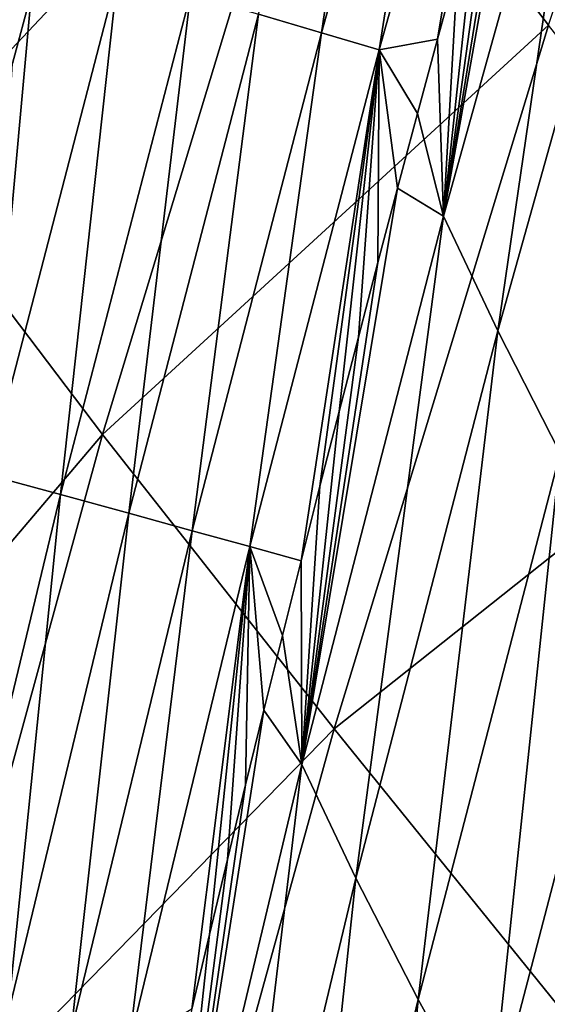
# Model space of a CAD drawing. Header units: millimetres. Extents: x -300 to 300, y -500 to 500.
# Tile 591 of 656: x -263 to -255, y 308 to 323. Entities that reach past the tile are written whole.
import ezdxf

# ---------------------------------------------------------------- set-up
doc = ezdxf.new("R2010")
doc.units = ezdxf.units.MM
doc.header["$LTSCALE"] = 81.481481
for name, color, linetype in [('20', 7, 'CONTINUOUS'), ('22', 7, 'CONTINUOUS'), ('24', 7, 'CONTINUOUS'), ('25', 7, 'CONTINUOUS')]:
    doc.layers.add(name, color=color, linetype=linetype)

msp = doc.modelspace()

# ---------------------------------------------------------------- linework, layer by layer
at = {"layer": '20', "color": 7, "linetype": 'CONTINUOUS'}
for points in [[(-254.686, 323.147, 32.434), (-251.214, 333.482, 32.584), (-258.208, 327.747, 28.449), (-254.686, 323.147, 32.434)], [(-264.588, 320.98, 24.118), (-261.298, 331.917, 24.233), (-267.227, 324.645, 19.685), (-264.588, 320.98, 24.118)], [(-264.588, 320.98, 24.118), (-258.208, 327.747, 28.449), (-261.298, 331.917, 24.233), (-264.588, 320.98, 24.118)], [(-261.493, 316.893, 28.317), (-258.208, 327.747, 28.449), (-264.588, 320.98, 24.118), (-261.493, 316.893, 28.317)], [(-261.493, 316.893, 28.317), (-254.686, 323.147, 32.434), (-258.208, 327.747, 28.449), (-261.493, 316.893, 28.317)], [(-257.958, 312.395, 32.287), (-254.686, 323.147, 32.434), (-261.493, 316.893, 28.317), (-257.958, 312.395, 32.287)], [(-257.958, 312.395, 32.287), (-250.749, 318.127, 36.196), (-254.686, 323.147, 32.434), (-257.958, 312.395, 32.287)], [(-267.676, 309.6, 24.006), (-261.493, 316.893, 28.317), (-264.588, 320.98, 24.118), (-267.676, 309.6, 24.006)], [(-253.999, 307.495, 36.037), (-250.749, 318.127, 36.196), (-257.958, 312.395, 32.287), (-253.999, 307.495, 36.037)], [(-264.579, 305.606, 28.187), (-261.493, 316.893, 28.317), (-267.676, 309.6, 24.006), (-264.579, 305.606, 28.187)], [(-264.579, 305.606, 28.187), (-257.958, 312.395, 32.287), (-261.493, 316.893, 28.317), (-264.579, 305.606, 28.187)], [(-261.034, 301.219, 32.143), (-257.958, 312.395, 32.287), (-264.579, 305.606, 28.187), (-261.034, 301.219, 32.143)], [(-261.034, 301.219, 32.143), (-253.999, 307.495, 36.037), (-257.958, 312.395, 32.287), (-261.034, 301.219, 32.143)]]:
    msp.add_3dface(points, dxfattribs=at)
at = {"layer": '22', "color": 7, "linetype": 'CONTINUOUS'}
for points in [[(-254.021, 328.348, 10.212), (-256.289, 320.23, 10.259), (-254.795, 328.61, 8.964), (-254.021, 328.348, 10.212)], [(-254.795, 328.61, 8.964), (-256.289, 320.23, 10.259), (-255.118, 327.477, 8.974), (-254.795, 328.61, 8.964)], [(-256.289, 320.23, 10.259), (-254.021, 328.348, 10.212), (-255.46, 318.478, 12.019), (-256.289, 320.23, 10.259)], [(-255.46, 318.478, 12.019), (-254.021, 328.348, 10.212), (-253.188, 326.585, 11.99), (-255.46, 318.478, 12.019)], [(-255.118, 327.477, 8.974), (-256.289, 320.23, 10.259), (-255.438, 326.342, 8.983), (-255.118, 327.477, 8.974)], [(-255.46, 318.478, 12.019), (-253.188, 326.585, 11.99), (-254.504, 316.605, 13.771), (-255.46, 318.478, 12.019)], [(-255.438, 326.342, 8.983), (-256.289, 320.23, 10.259), (-255.755, 325.207, 8.993), (-255.438, 326.342, 8.983)], [(-255.755, 325.207, 8.993), (-256.289, 320.23, 10.259), (-256.068, 324.071, 9.002), (-255.755, 325.207, 8.993)], [(-256.068, 324.071, 9.002), (-256.289, 320.23, 10.259), (-256.378, 322.934, 9.012), (-256.068, 324.071, 9.002)], [(-256.378, 322.934, 9.012), (-256.289, 320.23, 10.259), (-256.685, 321.797, 9.021), (-256.378, 322.934, 9.012)], [(-256.685, 321.797, 9.021), (-256.289, 320.23, 10.259), (-256.989, 320.659, 9.03), (-256.685, 321.797, 9.021)], [(-256.289, 320.23, 10.259), (-258.451, 311.848, 10.308), (-256.989, 320.659, 9.03), (-256.289, 320.23, 10.259)], [(-256.989, 320.659, 9.03), (-258.451, 311.848, 10.308), (-257.289, 319.521, 9.039), (-256.989, 320.659, 9.03)], [(-258.451, 311.848, 10.308), (-256.289, 320.23, 10.259), (-257.626, 310.111, 12.05), (-258.451, 311.848, 10.308)], [(-257.626, 310.111, 12.05), (-256.289, 320.23, 10.259), (-255.46, 318.478, 12.019), (-257.626, 310.111, 12.05)], [(-257.289, 319.521, 9.039), (-258.451, 311.848, 10.308), (-257.587, 318.382, 9.049), (-257.289, 319.521, 9.039)], [(-257.626, 310.111, 12.05), (-255.46, 318.478, 12.019), (-256.674, 308.258, 13.785), (-257.626, 310.111, 12.05)], [(-256.674, 308.258, 13.785), (-255.46, 318.478, 12.019), (-254.504, 316.605, 13.771), (-256.674, 308.258, 13.785)], [(-257.587, 318.382, 9.049), (-258.451, 311.848, 10.308), (-257.881, 317.243, 9.058), (-257.587, 318.382, 9.049)], [(-257.881, 317.243, 9.058), (-258.451, 311.848, 10.308), (-258.173, 316.103, 9.067), (-257.881, 317.243, 9.058)], [(-256.674, 308.258, 13.785), (-254.504, 316.605, 13.771), (-255.589, 306.288, 15.513), (-256.674, 308.258, 13.785)], [(-255.589, 306.288, 15.513), (-254.504, 316.605, 13.771), (-253.416, 314.612, 15.516), (-255.589, 306.288, 15.513)], [(-258.173, 316.103, 9.067), (-258.451, 311.848, 10.308), (-258.461, 314.962, 9.076), (-258.173, 316.103, 9.067)], [(-258.461, 314.962, 9.076), (-258.451, 311.848, 10.308), (-258.747, 313.821, 9.085), (-258.461, 314.962, 9.076)], [(-255.589, 306.288, 15.513), (-253.416, 314.612, 15.516), (-254.367, 304.2, 17.233), (-255.589, 306.288, 15.513)], [(-258.747, 313.821, 9.085), (-258.451, 311.848, 10.308), (-259.029, 312.68, 9.094), (-258.747, 313.821, 9.085)], [(-258.451, 311.848, 10.308), (-260.509, 303.2, 10.359), (-259.029, 312.68, 9.094), (-258.451, 311.848, 10.308)], [(-259.029, 312.68, 9.094), (-260.509, 303.2, 10.359), (-259.309, 311.538, 9.103), (-259.029, 312.68, 9.094)], [(-260.509, 303.2, 10.359), (-258.451, 311.848, 10.308), (-259.689, 301.482, 12.083), (-260.509, 303.2, 10.359)], [(-259.689, 301.482, 12.083), (-258.451, 311.848, 10.308), (-257.626, 310.111, 12.05), (-259.689, 301.482, 12.083)], [(-259.309, 311.538, 9.103), (-260.509, 303.2, 10.359), (-259.586, 310.396, 9.112), (-259.309, 311.538, 9.103)], [(-259.586, 310.396, 9.112), (-260.509, 303.2, 10.359), (-259.86, 309.253, 9.121), (-259.586, 310.396, 9.112)], [(-259.689, 301.482, 12.083), (-257.626, 310.111, 12.05), (-258.741, 299.651, 13.8), (-259.689, 301.482, 12.083)], [(-258.741, 299.651, 13.8), (-257.626, 310.111, 12.05), (-256.674, 308.258, 13.785), (-258.741, 299.651, 13.8)], [(-259.86, 309.253, 9.121), (-260.509, 303.2, 10.359), (-260.131, 308.11, 9.129), (-259.86, 309.253, 9.121)], [(-258.741, 299.651, 13.8), (-256.674, 308.258, 13.785), (-257.66, 297.709, 15.511), (-258.741, 299.651, 13.8)], [(-257.66, 297.709, 15.511), (-256.674, 308.258, 13.785), (-255.589, 306.288, 15.513), (-257.66, 297.709, 15.511)]]:
    msp.add_3dface(points, dxfattribs=at)
at = {"layer": '24', "color": 7, "linetype": 'CONTINUOUS'}
msp.add_3dface([(-262.576, 323.648, 2.69), (-262.866, 322.561, 2.688), (-264.978, 323.886, 1.144), (-262.576, 323.648, 2.69)], dxfattribs=at)
at = {"layer": '25', "color": 7, "linetype": 'CONTINUOUS'}
for points in [[(-256.997, 330.889, 5.482), (-258.148, 323.033, 6.61), (-259.111, 323.316, 5.503), (-256.997, 330.889, 5.482)], [(-256.038, 330.587, 6.575), (-258.148, 323.033, 6.61), (-256.997, 330.889, 5.482), (-256.038, 330.587, 6.575)], [(-256.038, 330.587, 6.575), (-257.27, 322.773, 7.785), (-258.148, 323.033, 6.61), (-256.038, 330.587, 6.575)], [(-255.162, 330.31, 7.736), (-257.27, 322.773, 7.785), (-256.038, 330.587, 6.575), (-255.162, 330.31, 7.736)], [(-255.162, 330.31, 7.736), (-256.378, 322.934, 9.012), (-257.27, 322.773, 7.785), (-255.162, 330.31, 7.736)], [(-256.068, 324.071, 9.002), (-256.378, 322.934, 9.012), (-255.162, 330.31, 7.736), (-256.068, 324.071, 9.002)], [(-262.576, 323.648, 2.69), (-261.258, 323.942, 3.531), (-263.248, 316.276, 3.524), (-262.576, 323.648, 2.69)], [(-261.258, 323.942, 3.531), (-262.134, 315.973, 4.48), (-263.248, 316.276, 3.524), (-261.258, 323.942, 3.531)], [(-260.15, 323.62, 4.473), (-262.134, 315.973, 4.48), (-261.258, 323.942, 3.531), (-260.15, 323.62, 4.473)], [(-262.866, 322.561, 2.688), (-262.576, 323.648, 2.69), (-263.248, 316.276, 3.524), (-262.866, 322.561, 2.688)], [(-260.15, 323.62, 4.473), (-261.089, 315.688, 5.522), (-262.134, 315.973, 4.48), (-260.15, 323.62, 4.473)], [(-259.111, 323.316, 5.503), (-261.089, 315.688, 5.522), (-260.15, 323.62, 4.473), (-259.111, 323.316, 5.503)], [(-259.111, 323.316, 5.503), (-260.124, 315.422, 6.643), (-261.089, 315.688, 5.522), (-259.111, 323.316, 5.503)], [(-258.148, 323.033, 6.61), (-260.124, 315.422, 6.643), (-259.111, 323.316, 5.503), (-258.148, 323.033, 6.61)], [(-258.148, 323.033, 6.61), (-259.245, 315.179, 7.833), (-260.124, 315.422, 6.643), (-258.148, 323.033, 6.61)], [(-257.27, 322.773, 7.785), (-259.245, 315.179, 7.833), (-258.148, 323.033, 6.61), (-257.27, 322.773, 7.785)], [(-256.378, 322.934, 9.012), (-256.685, 321.797, 9.021), (-257.27, 322.773, 7.785), (-256.378, 322.934, 9.012)], [(-257.27, 322.773, 7.785), (-258.461, 314.962, 9.076), (-259.245, 315.179, 7.833), (-257.27, 322.773, 7.785)], [(-258.173, 316.103, 9.067), (-258.461, 314.962, 9.076), (-257.27, 322.773, 7.785), (-258.173, 316.103, 9.067)], [(-257.881, 317.243, 9.058), (-258.173, 316.103, 9.067), (-257.27, 322.773, 7.785), (-257.881, 317.243, 9.058)], [(-257.587, 318.382, 9.049), (-257.881, 317.243, 9.058), (-257.27, 322.773, 7.785), (-257.587, 318.382, 9.049)], [(-257.289, 319.521, 9.039), (-257.587, 318.382, 9.049), (-257.27, 322.773, 7.785), (-257.289, 319.521, 9.039)], [(-256.989, 320.659, 9.03), (-257.289, 319.521, 9.039), (-257.27, 322.773, 7.785), (-256.989, 320.659, 9.03)], [(-256.685, 321.797, 9.021), (-256.989, 320.659, 9.03), (-257.27, 322.773, 7.785), (-256.685, 321.797, 9.021)], [(-262.134, 315.973, 4.48), (-263.988, 308.288, 4.484), (-263.248, 316.276, 3.524), (-262.134, 315.973, 4.48)], [(-262.134, 315.973, 4.48), (-262.94, 308.019, 5.541), (-263.988, 308.288, 4.484), (-262.134, 315.973, 4.48)], [(-261.089, 315.688, 5.522), (-262.94, 308.019, 5.541), (-262.134, 315.973, 4.48), (-261.089, 315.688, 5.522)], [(-261.089, 315.688, 5.522), (-261.972, 307.77, 6.675), (-262.94, 308.019, 5.541), (-261.089, 315.688, 5.522)], [(-260.124, 315.422, 6.643), (-261.972, 307.77, 6.675), (-261.089, 315.688, 5.522), (-260.124, 315.422, 6.643)], [(-260.124, 315.422, 6.643), (-261.093, 307.542, 7.879), (-261.972, 307.77, 6.675), (-260.124, 315.422, 6.643)], [(-259.245, 315.179, 7.833), (-261.093, 307.542, 7.879), (-260.124, 315.422, 6.643), (-259.245, 315.179, 7.833)], [(-259.245, 315.179, 7.833), (-260.131, 308.11, 9.129), (-261.093, 307.542, 7.879), (-259.245, 315.179, 7.833)], [(-259.86, 309.253, 9.121), (-260.131, 308.11, 9.129), (-259.245, 315.179, 7.833), (-259.86, 309.253, 9.121)], [(-259.586, 310.396, 9.112), (-259.86, 309.253, 9.121), (-259.245, 315.179, 7.833), (-259.586, 310.396, 9.112)], [(-259.309, 311.538, 9.103), (-259.586, 310.396, 9.112), (-259.245, 315.179, 7.833), (-259.309, 311.538, 9.103)], [(-259.029, 312.68, 9.094), (-259.309, 311.538, 9.103), (-259.245, 315.179, 7.833), (-259.029, 312.68, 9.094)], [(-258.461, 314.962, 9.076), (-258.747, 313.821, 9.085), (-259.245, 315.179, 7.833), (-258.461, 314.962, 9.076)], [(-258.747, 313.821, 9.085), (-259.029, 312.68, 9.094), (-259.245, 315.179, 7.833), (-258.747, 313.821, 9.085)]]:
    msp.add_3dface(points, dxfattribs=at)

doc.saveas('drawing.dxf')
